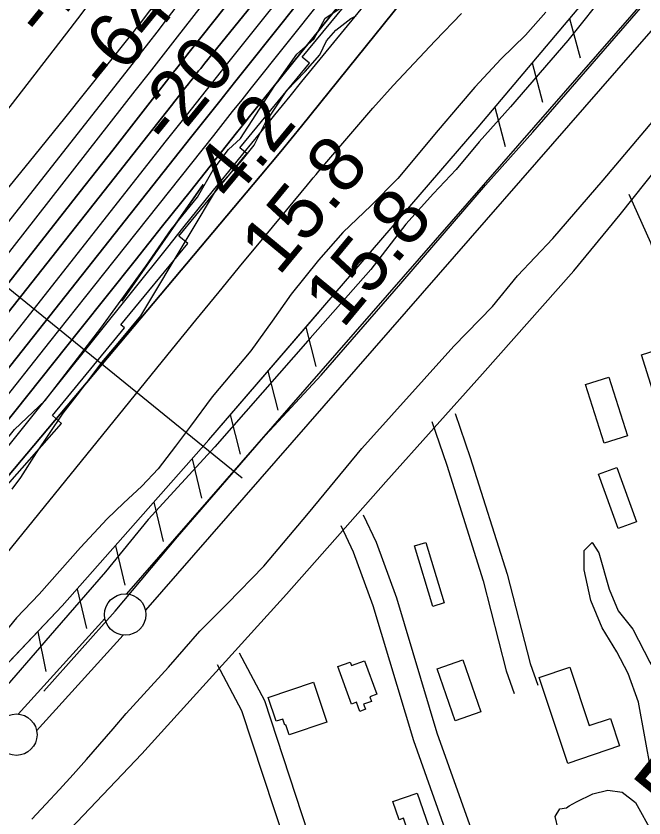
# Model space of a CAD drawing. Extents: x 3598634 to 3636690, y 517270 to 542944.
# Drawn here: x 3606822 to 3607580, y 527023 to 527991 of the extents above; entities that cross this region are included whole.
import ezdxf

# ---------------------------------------------------------------- set-up
doc = ezdxf.new("R2010")
doc.units = 0
for name, color, linetype in [('V-BLDG-OTLN', 7, 'Continuous'), ('V-FLOD-BASE', 7, 'Continuous'), ('V-LEVE-TOET', 7, 'Continuous'), ('V-RIVR-EDGE', 7, 'Continuous'), ('V-RIVR-RANG', 7, 'Continuous'), ('V-RIVR-RANG-IDEN', 7, 'Continuous'), ('V-ROAD-CNTR', 7, 'Continuous'), ('V-RRAP-FSHR', 7, 'Continuous'), ('V-RRAP-RVMT', 7, 'Continuous'), ('V-SITE-OTLN', 7, 'Continuous'), ('V-SITE-VEGE', 7, 'Continuous'), ('V-SURV-LINE', 7, 'Continuous'), ('V-TOPO-DPTH', 7, 'Continuous'), ('V-TOPO-MAJR', 7, 'Continuous'), ('V-TOPO-MINR', 7, 'Continuous'), ('V-TOPO-WATR', 7, 'Continuous')]:
    doc.layers.add(name, color=color, linetype=linetype)

msp = doc.modelspace()

# ---------------------------------------------------------------- linework, layer by layer
at = {"layer": 'V-BLDG-OTLN'}
for points in [[(3607608.44, 527483.26), (3607577.4, 527582.05), (3607609.27, 527592.06), (3607630.47, 527524.58), (3607648.45, 527530.23), (3607658.28, 527498.92)], [(3607532.17, 527475.31), (3607509.91, 527546.17), (3607538.03, 527555), (3607560.28, 527484.14)], [(3607549, 527372.49), (3607525.37, 527437.91), (3607547.77, 527446), (3607571.38, 527380.57)], [(3607316.83, 527355.45), (3607339.08, 527282.55), (3607325.35, 527278.35), (3607303.09, 527351.25)], [(3607352.18, 527140.39), (3607330.42, 527203.18), (3607361.53, 527213.96), (3607383.29, 527151.17)], [(3607242.91, 527212.71), (3607257.77, 527172.5), (3607249.11, 527169.3), (3607251.16, 527163.75), (3607241.82, 527160.3), (3607244.09, 527154.16), (3607237.22, 527151.62), (3607233.14, 527162.66), (3607227.29, 527160.5), (3607210.61, 527205.63), (3607225.7, 527211.21), (3607227.28, 527206.93)], [(3607490.66, 527204.91), (3607514.27, 527134.59), (3607539.78, 527143.16), (3607550.95, 527109.89), (3607488.43, 527088.9), (3607453.65, 527192.49)], [(3607197.27, 527138.65), (3607151.82, 527123.37), (3607147.77, 527135.44), (3607146.73, 527135.08), (3607144.27, 527142.39), (3607136.17, 527139.67), (3607126.51, 527168.43), (3607181.1, 527186.77)], [(3607296.44, 527003.96), (3607289.96, 527022.7), (3607284.78, 527020.91), (3607277.21, 527042.83), (3607306.59, 527052.99), (3607320.65, 527012.33)]]:
    msp.add_lwpolyline(points, close=True, dxfattribs=at)
at = {"layer": 'V-FLOD-BASE'}
msp.add_lwpolyline([(3606855.7, 527176.03), (3606941.64, 527272.59), (3607017.12, 527362.22), (3607123.33, 527485.19), (3607190.39, 527557.43), (3607286.82, 527667.9), (3607388.84, 527786.7), (3607446.13, 527850.62), (3607578.9, 528003.46), (3607669.73, 528108.37), (3607782.23, 528238.98), (3607843.73, 528310.55), (3607962.49, 528439.75), (3608057.53, 528550.91), (3608164.44, 528673.19)], dxfattribs=at)
at = {"layer": 'V-LEVE-TOET'}
for points in [[(3606955.22, 527149.28), (3607006.22, 527204.85), (3607043.95, 527248.62), (3607077.48, 527281.96), (3607121.48, 527327.1), (3607175.29, 527391.02), (3607239.59, 527468.84), (3607350.68, 527592.5), (3607397.48, 527640.42), (3607427.53, 527677.25), (3607470.15, 527722.4), (3607530.94, 527792.57), (3607649.04, 527932.22), (3607698.65, 527989.19), (3607732.88, 528028.09), (3607773.39, 528069.07), (3607824.39, 528123.95), (3607943.88, 528262.9), (3607985.12, 528312.93), (3608038.21, 528369.19), (3608107.38, 528449.09), (3608214.33, 528584.59)], [(3607601.45, 528098.81), (3607564.42, 528056.43), (3607537.86, 528023.77), (3607488.23, 527961.23), (3607419.06, 527881.34), (3607381.33, 527838.96), (3607353.37, 527805.61), (3607326.13, 527776.44), (3607292.6, 527739.62), (3607250.65, 527684.72), (3607177.29, 527602.05), (3607062, 527470.74), (3606981.66, 527383.21), (3606929.94, 527319.98), (3606868.45, 527249.12), (3606792.98, 527162.28)], [(3606841.13, 527021.7), (3606857.89, 527039.51), (3606874.49, 527057.46), (3606890.95, 527075.55), (3606907.25, 527093.78), (3606923.39, 527112.15), (3606939.39, 527130.65), (3606955.22, 527149.28)]]:
    msp.add_lwpolyline(points, dxfattribs=at)
at = {"layer": 'V-RIVR-EDGE'}
msp.add_lwpolyline([(3606385.08, 527012.73), (3606424.22, 527060.66), (3606468.16, 527106.78), (3606519.32, 527158.88), (3606583.15, 527239.16), (3606635.48, 527280.46), (3606669.18, 527312.19), (3606717.95, 527373.3), (3606760.69, 527417.62), (3606820.3, 527491.92), (3606857.01, 527526.64), (3606924.46, 527614.12), (3606978.68, 527689.03), (3607009.4, 527733.38), (3607041.32, 527772.32), (3607060.01, 527805.29), (3607078.68, 527829.86), (3607093.12, 527843.03), (3607134.7, 527907.16), (3607161.21, 527944.92), (3607181.66, 527962.88), (3607195.53, 527988.06), (3607223.8, 528007.2)], dxfattribs=at)
at = {"layer": 'V-RIVR-RANG'}
msp.add_line((3607095.03, 527433.21), (3606411.47, 527987.41), dxfattribs=at)
at = {"layer": 'V-ROAD-CNTR'}
for points in [[(3606832.74, 526952.04), (3606973.78, 527100.25), (3607148.85, 527293.05), (3607268.52, 527428.83), (3607385.54, 527558.82), (3607495.8, 527683.47), (3607551.78, 527751.4), (3607615.95, 527832.21), (3607705.6, 527929.28), (3607806.92, 528046.9), (3607941.58, 528200.24), (3608081.92, 528357.71), (3608279.14, 528592.45), (3608364.49, 528689.31), (3608525.01, 528869.35), (3608605.48, 528959.83), (3608701.5, 529074.46), (3608833.11, 529225.37), (3608919, 529316.13), (3609050.53, 529472.93), (3609139.7, 529575.2), (3609208.82, 529647.87)], [(3607562.19, 527775.64), (3607588.24, 527717.38), (3607620.73, 527622.48), (3607658.7, 527506.62), (3607682.56, 527422.83), (3607697.24, 527364.83)], [(3607352.47, 527511.19), (3607370.65, 527458.16), (3607415.13, 527317.41), (3607442.77, 527209.52), (3607452.08, 527183.19)], [(3607324.09, 527501.46), (3607342.16, 527448.78), (3607386.27, 527309.16), (3607414.04, 527200.78), (3607423.79, 527173.19)], [(3607241.26, 527388.94), (3607256.87, 527356.01), (3607281.48, 527288.81), (3607330.34, 527125.9), (3607388.35, 526963.43), (3607443.89, 526808.44), (3607517.37, 526584.85), (3607555.54, 526475.33)], [(3607214.15, 527376.09), (3607229.17, 527344.4), (3607253, 527279.34), (3607301.83, 527116.54), (3607360.1, 526953.33), (3607415.51, 526798.69), (3607488.95, 526575.23), (3607527.21, 526465.46)], [(3607091.49, 527222.32), (3607122.11, 527164.67), (3607174.48, 527005.01), (3607240.61, 526819.36), (3607316.84, 526578.25)], [(3607064.99, 527208.25), (3607094.4, 527152.87), (3607146.09, 526995.3), (3607212.16, 526809.81), (3607288.24, 526569.21)]]:
    msp.add_lwpolyline(points, dxfattribs=at)
at = {"layer": 'V-RRAP-FSHR'}
for p, q in [((3607490.61, 527987.64), (3607503.12, 527940.44)), ((3607445.47, 527934.14), (3607457.98, 527886.94)), ((3607400.33, 527880.64), (3607412.84, 527833.44)), ((3607172.01, 527615.37), (3607184.01, 527568.04)), ((3607126.3, 527562.36), (3607138.3, 527515.02)), ((3607080.58, 527509.35), (3607092.58, 527462.02)), ((3607034.61, 527456.56), (3607046.08, 527409.1)), ((3606988.3, 527404.07), (3606999.77, 527356.6)), ((3606942, 527351.57), (3606953.47, 527304.1)), ((3606895.7, 527299.07), (3606907.17, 527251.61)), ((3606848.2, 527247.66), (3606857.89, 527199.8))]:
    msp.add_line(p, q, dxfattribs=at)
for points in [[(3605375.17, 525433.75), (3605455.96, 525580.5), (3605630.73, 525877.61), (3605746.79, 526080.34), (3605800.63, 526159.05), (3605867.26, 526231.59), (3605948.36, 526309.64), (3606191.9, 526556.48), (3606564.79, 526949.58), (3606877.87, 527278.87), (3607054.81, 527479.47), (3607380.2, 527856.78), (3607669.24, 528199.37), (3608066.46, 528644.95), (3608475.62, 529114.73), (3608696.83, 529377), (3608831.89, 529536.02), (3608922.79, 529648.8), (3609014.71, 529727.85), (3609124.19, 529832.05), (3609276.1, 529976.27)], [(3607360.21, 527833.61), (3607380.2, 527856.78), (3607669.24, 528199.37), (3607973.92, 528541.14)], [(3607003.41, 527723.54), (3607048.16, 527787.61), (3606949.63, 527646.88)], [(3606786.83, 527183.11), (3606877.87, 527278.87), (3607054.81, 527479.47), (3607188.41, 527634.39)]]:
    msp.add_lwpolyline(points, dxfattribs=at)
at = {"layer": 'V-RRAP-RVMT'}
for p, q in [((3607167.77, 527941.26), (3607244.36, 528034.36)), ((3607176.4, 527934.07), (3607167.77, 527941.26)), ((3607092.23, 527831.82), (3607176.4, 527934.07)), ((3607018.62, 527725.12), (3607100.66, 527824.82)), ((3607100.66, 527824.82), (3607092.23, 527831.82)), ((3607029.48, 527716.11), (3607018.62, 527725.12)), ((3606948.74, 527618.08), (3607029.48, 527716.11)), ((3606865.89, 527508.69), (3606952.86, 527614.68)), ((3606952.86, 527614.68), (3606948.74, 527618.08)), ((3606876.94, 527498.94), (3606865.89, 527508.69)), ((3606770.89, 527378.98), (3606876.94, 527498.94))]:
    msp.add_line(p, q, dxfattribs=at)
at = {"layer": 'V-SITE-OTLN'}
msp.add_lwpolyline([(3607483.89, 526978.77), (3607472.98, 527024.73), (3607478.56, 527034.21), (3607486.88, 527035.37), (3607490.06, 527037.73), (3607498.78, 527042.45), (3607518.61, 527052.27), (3607536.84, 527056.55), (3607553.85, 527054.11), (3607570.03, 527041.78), (3607611.31, 526967.6)], dxfattribs=at)
at = {"layer": 'V-SITE-VEGE'}
for points in [[(3607461.87, 527995.44), (3607437.41, 527967.65), (3607408.08, 527939.18), (3607375.94, 527905.14), (3607357.08, 527882.91), (3607331.92, 527853.03), (3607283, 527794.67), (3607250.87, 527762.02), (3607216.65, 527729.39), (3607187.3, 527696.04), (3607154.45, 527655.04), (3607131.38, 527622.37), (3607105.51, 527586.93), (3607058.69, 527531.34), (3607032.82, 527495.9), (3607014.64, 527471.57), (3606993.67, 527444.47), (3606974.11, 527423.63), (3606951.76, 527402.8), (3606932.21, 527384.05), (3606900.07, 527349.32), (3606849.77, 527293.05), (3606822.52, 527264.57), (3606805.05, 527243.03)], [(3606817.39, 527419.9), (3606827.88, 527433.8), (3606846.77, 527463.69), (3606861.46, 527485.94), (3606878.94, 527511.66), (3606895.72, 527533.2), (3606907.6, 527548.49), (3606925.78, 527572.81), (3606947.44, 527598.52), (3606972.6, 527629.09), (3607029.98, 527724.35), (3607066.37, 527785.53), (3607084.54, 527804.98), (3607095.02, 527816.79), (3607109.7, 527834.86), (3607122.3, 527860.59), (3607148.89, 527900.91), (3607171.24, 527923.83), (3607188.71, 527943.98), (3607197.11, 527960.67), (3607208.29, 527973.87), (3607226.44, 527987.75), (3607232.72, 527991.21)], [(3607634.61, 526942), (3607601.69, 527030), (3607589.21, 527079.13), (3607573.56, 527162.94), (3607561.3, 527197.31), (3607547.64, 527223.44), (3607529.87, 527252.33), (3607516.23, 527285.33), (3607508.1, 527322.43), (3607508.16, 527345.78), (3607517.8, 527355.36), (3607526.01, 527342.98), (3607538.24, 527299), (3607549.16, 527272.87), (3607566.95, 527250.85), (3607587.43, 527210.97), (3607609.3, 527173.82)]]:
    msp.add_lwpolyline(points, dxfattribs=at)
at = {"layer": 'V-SURV-LINE'}
for points in [[(3606955.75, 527293.45), (3607820.09, 528283.52)], [(3607842.68, 528263.79), (3606978.34, 527273.71)], [(3606824.71, 527148.43), (3606929.37, 527263.81)], [(3606951.58, 527243.64), (3606846.92, 527128.27)]]:
    msp.add_lwpolyline(points, dxfattribs=at)
for centre in [(3606953.91, 527268.53), (3606822.39, 527123.55)]:
    msp.add_circle(centre, 25, dxfattribs=at)
at = {"layer": 'V-TOPO-DPTH'}
for points in [[(3606235.18, 526930.94), (3606440.16, 527167.58), (3606463.9, 527195.37), (3606487.39, 527223.36), (3606510.5, 527251.67), (3606533.36, 527280.19), (3607009.74, 527882.83), (3607013.98, 527888.22), (3607018.22, 527893.6), (3607022.44, 527899), (3607026.65, 527904.41), (3607030.17, 527908.93), (3607032.63, 527912.07), (3607035.1, 527915.21), (3607037.58, 527918.33), (3607040.07, 527921.45), (3607042.58, 527924.56), (3607045.08, 527927.67), (3607047.59, 527930.77), (3607050.11, 527933.87), (3607754.67, 528800.45)], [(3607754.67, 528800.45), (3607050.11, 527933.87), (3607047.59, 527930.77), (3607045.08, 527927.67), (3607042.58, 527924.56), (3607040.07, 527921.45), (3607037.58, 527918.33), (3607035.1, 527915.21), (3607032.63, 527912.07), (3607030.17, 527908.93), (3607026.65, 527904.41), (3607022.44, 527899), (3607018.22, 527893.6), (3607013.98, 527888.22), (3607009.74, 527882.83), (3606533.36, 527280.19), (3606510.5, 527251.67), (3606487.39, 527223.36), (3606463.9, 527195.37), (3606440.16, 527167.58), (3606235.18, 526930.94)], [(3607814.37, 528747.26), (3607476.38, 528331.36), (3607413.2, 528253.47), (3607350.13, 528175.51), (3607287.2, 528097.42), (3607224.37, 528019.26), (3607109.36, 527875.91), (3607104.12, 527869.36), (3607098.87, 527862.81), (3607093.64, 527856.25), (3607088.41, 527849.68), (3607032.32, 527779.24), (3606999.04, 527737.46), (3606965.76, 527695.69), (3606932.46, 527653.92), (3606899.15, 527612.17), (3606584.6, 527217.93), (3606568.38, 527197.75), (3606552.07, 527177.64), (3606535.61, 527157.65), (3606519.06, 527137.74), (3606362.89, 526951.25)], [(3606362.89, 526951.25), (3606519.06, 527137.74), (3606535.61, 527157.65), (3606552.07, 527177.64), (3606568.38, 527197.75), (3606584.6, 527217.93), (3606899.15, 527612.17), (3606932.46, 527653.92), (3606965.76, 527695.69), (3606999.04, 527737.46), (3607032.32, 527779.24), (3607088.41, 527849.68), (3607093.64, 527856.25), (3607098.87, 527862.81), (3607104.12, 527869.36), (3607109.36, 527875.91), (3607224.37, 528019.26), (3607287.2, 528097.42), (3607350.13, 528175.51), (3607413.2, 528253.47), (3607476.38, 528331.36), (3607814.37, 528747.26)], [(3606352.65, 527134.05), (3606432.96, 527226.81), (3606442.27, 527237.7), (3606451.49, 527248.67), (3606460.57, 527259.75), (3606469.55, 527270.92), (3606564.21, 527390.03), (3606620.38, 527460.85), (3606676.47, 527531.75), (3606732.42, 527602.76), (3606788.28, 527673.84), (3606965.92, 527900.34), (3606983.01, 527922.15), (3607000.1, 527943.97), (3607017.16, 527965.79), (3607034.22, 527987.63), (3607564.05, 528666.29)], [(3606352.65, 527134.05), (3606432.96, 527226.81), (3606442.27, 527237.7), (3606451.49, 527248.67), (3606460.57, 527259.75), (3606469.55, 527270.92), (3606564.21, 527390.03), (3606620.38, 527460.85), (3606676.47, 527531.75), (3606732.42, 527602.76), (3606788.28, 527673.84), (3606965.92, 527900.34), (3606983.01, 527922.15), (3607000.1, 527943.97), (3607017.16, 527965.79), (3607034.22, 527987.63), (3607564.05, 528666.29)], [(3606293.98, 527032.61), (3606436.56, 527197.28), (3606453.06, 527216.6), (3606469.39, 527236.05), (3606485.46, 527255.72), (3606501.37, 527275.53), (3606780.95, 527628.46), (3606820.53, 527678.53), (3606860.06, 527728.65), (3606899.49, 527778.85), (3606938.85, 527829.1), (3607003.86, 527912.26), (3607010.68, 527920.96), (3607017.51, 527929.66), (3607024.37, 527938.33), (3607031.23, 527947), (3607206.79, 528168.11), (3607299.76, 528284.94), (3607392.89, 528401.63), (3607486.28, 528518.12), (3607579.84, 528634.48)], [(3607579.84, 528634.48), (3607486.28, 528518.12), (3607392.89, 528401.63), (3607299.76, 528284.94), (3607206.79, 528168.11), (3607031.23, 527947), (3607024.37, 527938.33), (3607017.51, 527929.66), (3607010.68, 527920.96), (3607003.86, 527912.26), (3606938.85, 527829.1), (3606899.49, 527778.85), (3606860.06, 527728.65), (3606820.53, 527678.53), (3606780.95, 527628.46), (3606501.37, 527275.53), (3606485.46, 527255.72), (3606469.39, 527236.05), (3606453.06, 527216.6), (3606436.56, 527197.28), (3606293.98, 527032.61)], [(3607641.8, 528607.36), (3607607.02, 528563.85), (3607103.37, 527932.64), (3607085.66, 527910.42), (3607067.98, 527888.19), (3607050.31, 527865.94), (3607032.67, 527843.68), (3606690.95, 527412), (3606662.81, 527376.46), (3606634.65, 527340.93), (3606606.48, 527305.42), (3606578.3, 527269.91), (3606530.98, 527210.33), (3606526.43, 527204.64), (3606521.84, 527198.97), (3606517.21, 527193.33), (3606512.55, 527187.72), (3606479.5, 527148.26), (3606458.15, 527123.06), (3606436.61, 527098.03), (3606414.78, 527073.25), (3606392.75, 527048.64)], [(3606392.75, 527048.64), (3606414.78, 527073.25), (3606436.61, 527098.03), (3606458.15, 527123.06), (3606479.5, 527148.26), (3606512.55, 527187.72), (3606517.21, 527193.33), (3606521.84, 527198.97), (3606526.43, 527204.64), (3606530.98, 527210.33), (3606578.3, 527269.91), (3606606.48, 527305.42), (3606634.65, 527340.93), (3606662.81, 527376.46), (3606690.95, 527412), (3607032.67, 527843.68), (3607050.31, 527865.94), (3607067.98, 527888.19), (3607085.66, 527910.42), (3607103.37, 527932.64), (3607607.02, 528563.85), (3607641.8, 528607.36)], [(3607764.9, 528600.29), (3607732.26, 528559.79), (3607699.63, 528519.29), (3607166.62, 527857.79), (3607154.29, 527842.59), (3607141.91, 527827.45), (3607129.43, 527812.38), (3607116.88, 527797.36), (3606811.89, 527434.58), (3606773.29, 527388.47), (3606734.82, 527342.26), (3606696.54, 527295.88), (3606658.4, 527249.39), (3606638.3, 527224.8), (3606610.24, 527190.58), (3606582.11, 527156.42), (3606553.85, 527122.36), (3606525.52, 527088.37), (3606200.61, 526699.88)]]:
    msp.add_lwpolyline(points, dxfattribs=at)
at = {"layer": 'V-TOPO-MAJR'}
msp.add_lwpolyline([(3606405.55, 527228.97), (3606411.14, 527235.28), (3606429.37, 527256.33), (3606431.48, 527258.8), (3606433.58, 527261.3), (3606435.65, 527263.81), (3606437.69, 527266.35), (3606459.78, 527294.05), (3606472.84, 527310.46), (3606485.88, 527326.89), (3606498.88, 527343.34), (3606511.86, 527359.82), (3606962.37, 527932.51), (3606972.47, 527945.43), (3606982.53, 527958.39), (3606992.52, 527971.4), (3607002.47, 527984.45), (3607125.54, 528146.92), (3607195.87, 528242.01), (3607264.71, 528338.14), (3607331.33, 528435.82), (3607396.46, 528534.54), (3607595.72, 528844.22)], dxfattribs=at)
at = {"layer": 'V-TOPO-MINR'}
for points in [[(3606207.91, 526878.07), (3606462.08, 527163.46), (3606483.18, 527187.43), (3606504.1, 527211.56), (3606524.74, 527235.92), (3606545.2, 527260.44), (3606565.43, 527285.15), (3606585.55, 527309.94), (3606605.5, 527334.88), (3606625.34, 527359.9), (3607003.66, 527840.43), (3607027.75, 527870.94), (3607051.88, 527901.42), (3607076.08, 527931.84), (3607100.33, 527962.22), (3607213.73, 528103.95), (3607294.8, 528205.09), (3607376, 528306.14), (3607457.37, 528407.04), (3607538.86, 528507.85), (3607788.1, 528815.6)], [(3606235.18, 526930.94), (3606440.16, 527167.58), (3606463.9, 527195.37), (3606487.39, 527223.36), (3606510.5, 527251.67), (3606533.36, 527280.19), (3607009.74, 527882.83), (3607013.98, 527888.22), (3607018.22, 527893.6), (3607022.44, 527899), (3607026.65, 527904.41), (3607030.17, 527908.93), (3607032.63, 527912.07), (3607035.1, 527915.21), (3607037.58, 527918.33), (3607040.07, 527921.45), (3607042.58, 527924.56), (3607045.08, 527927.67), (3607047.59, 527930.77), (3607050.11, 527933.87), (3607754.67, 528800.45)], [(3606284.85, 526829.18), (3606522.3, 527112.8), (3606544.8, 527139.84), (3606567.19, 527166.97), (3606589.4, 527194.24), (3606611.51, 527221.6), (3607005.16, 527711.94), (3607023.55, 527734.81), (3607041.96, 527757.66), (3607060.42, 527780.47), (3607078.9, 527803.26), (3607097.42, 527826.02), (3607115.94, 527848.78), (3607134.49, 527871.52), (3607153.05, 527894.25), (3607167.28, 527911.67), (3607192.96, 527943.1), (3607218.63, 527974.54), (3607244.28, 528005.99), (3607269.93, 528037.45), (3607833.18, 528728.44)], [(3606352.65, 527134.05), (3606432.96, 527226.81), (3606442.27, 527237.7), (3606451.49, 527248.67), (3606460.57, 527259.75), (3606469.55, 527270.92), (3606564.21, 527390.03), (3606620.38, 527460.85), (3606676.47, 527531.75), (3606732.42, 527602.76), (3606788.28, 527673.84), (3606965.92, 527900.34), (3606983.01, 527922.15), (3607000.1, 527943.97), (3607017.16, 527965.79), (3607034.22, 527987.63), (3607564.05, 528666.29)], [(3606293.98, 527032.61), (3606436.56, 527197.28), (3606453.06, 527216.6), (3606469.39, 527236.05), (3606485.46, 527255.72), (3606501.37, 527275.53), (3606780.95, 527628.46), (3606820.53, 527678.53), (3606860.06, 527728.65), (3606899.49, 527778.85), (3606938.85, 527829.1), (3607003.86, 527912.26), (3607010.68, 527920.96), (3607017.51, 527929.66), (3607024.37, 527938.33), (3607031.23, 527947), (3607206.79, 528168.11), (3607299.76, 528284.94), (3607392.89, 528401.63), (3607486.28, 528518.12), (3607579.84, 528634.48)], [(3606392.75, 527048.64), (3606414.78, 527073.25), (3606436.61, 527098.03), (3606458.15, 527123.06), (3606479.5, 527148.26), (3606512.55, 527187.72), (3606517.21, 527193.33), (3606521.84, 527198.97), (3606526.43, 527204.64), (3606530.98, 527210.33), (3606578.3, 527269.91), (3606606.48, 527305.42), (3606634.65, 527340.93), (3606662.81, 527376.46), (3606690.95, 527412), (3607032.67, 527843.68), (3607050.31, 527865.94), (3607067.98, 527888.19), (3607085.66, 527910.42), (3607103.37, 527932.64), (3607607.02, 528563.85), (3607641.8, 528607.36)], [(3606200.61, 526699.88), (3606525.52, 527088.37), (3606553.85, 527122.36), (3606582.11, 527156.42), (3606610.24, 527190.58), (3606638.3, 527224.8), (3606658.4, 527249.39), (3606696.54, 527295.88), (3606734.82, 527342.26), (3606773.29, 527388.47), (3606811.89, 527434.58), (3607116.88, 527797.36), (3607129.43, 527812.38), (3607141.91, 527827.45), (3607154.29, 527842.59), (3607166.62, 527857.79), (3607699.63, 528519.29), (3607732.26, 528559.79), (3607764.9, 528600.29)], [(3606387.42, 527010.31), (3606431.61, 527062.18), (3606515.8, 527162.73), (3606526.41, 527175.49), (3606536.95, 527188.31), (3606547.39, 527201.2), (3606557.78, 527214.14), (3606667.43, 527351.91), (3606732.58, 527433.79), (3606797.71, 527515.68), (3606862.82, 527597.59), (3606927.9, 527679.52), (3607060.7, 527846.72), (3607072.1, 527861.08), (3607083.52, 527875.42), (3607094.95, 527889.76), (3607106.38, 527904.09), (3607573.82, 528489.28), (3607616.82, 528543.03), (3607659.88, 528596.74)], [(3606365.75, 527325.08), (3606456.98, 527431.83), (3606506.41, 527490.51), (3606555.26, 527549.65), (3606603.27, 527609.48), (3606650.7, 527669.78), (3606887.59, 527975.39), (3606901.81, 527994.19), (3606915.74, 528013.2), (3606929.23, 528032.52), (3606942.42, 528052.06), (3607041.19, 528202.03), (3607074.46, 528253.65), (3607107.05, 528305.7), (3607138.59, 528358.37), (3607169.45, 528411.47), (3607199.87, 528464.84), (3607230.39, 528518.15), (3607261.08, 528571.37)], [(3606407.59, 527312.29), (3606425.32, 527332.32), (3606708.39, 527660.05), (3606752.17, 527711.33), (3606795.57, 527762.93), (3606838.38, 527815.03), (3606880.8, 527867.44), (3606958.78, 527964.94), (3606961.9, 527968.86), (3606964.99, 527972.81), (3606968.06, 527976.77), (3606971.1, 527980.76), (3607008.63, 528030.32)], [(3605900.57, 526267.74), (3606599.76, 527084.87), (3606615.44, 527103.34), (3606631.02, 527121.89), (3606646.47, 527140.55), (3606661.81, 527159.3), (3607010.95, 527589.06), (3607039.1, 527623.6), (3607067.31, 527658.08), (3607095.62, 527692.48), (3607124, 527726.83), (3607174.06, 527787.23), (3607177.47, 527791.33), (3607180.89, 527795.41), (3607184.33, 527799.49), (3607187.78, 527803.55), (3607228.81, 527851.61), (3607253.04, 527879.46), (3607277.61, 527907), (3607302.69, 527934.08), (3607328.11, 527960.84), (3607359.89, 527993.67)]]:
    msp.add_lwpolyline(points, dxfattribs=at)
at = {"layer": 'V-TOPO-WATR'}
msp.add_lwpolyline([(3606362.89, 526951.25), (3606519.06, 527137.74), (3606535.61, 527157.65), (3606552.07, 527177.64), (3606568.38, 527197.75), (3606584.6, 527217.93), (3606899.15, 527612.17), (3606932.46, 527653.92), (3606965.76, 527695.69), (3606999.04, 527737.46), (3607032.32, 527779.24), (3607088.41, 527849.68), (3607093.64, 527856.25), (3607098.87, 527862.81), (3607104.12, 527869.36), (3607109.36, 527875.91), (3607224.37, 528019.26), (3607287.2, 528097.42), (3607350.13, 528175.51), (3607413.2, 528253.47), (3607476.38, 528331.36), (3607814.37, 528747.26)], dxfattribs=at)

# ---------------------------------------------------------------- texts
at = {"layer": 'V-RIVR-RANG'}
for s, rotation, p in [('-79', 50.73342, (3606856.22, 527960.55)), ('-64', 50.73342, (3606933.82, 527897.47)), ('-20', 50.73342, (3607008.41, 527830.72)), ('4.2', 50.44833, (3607083.24, 527764.93)), ('15.8', 50.44833, (3607139.34, 527675.82)), ('15.8', 50.44833, (3607216.6, 527612.33))]:
    msp.add_text(s, height=67, rotation=rotation, dxfattribs=at).set_placement(p)
at = {"layer": 'V-RIVR-RANG-IDEN'}
msp.add_text('D-050', height=83, rotation=320.82433, dxfattribs=at).set_placement((3607561.46, 527075.86))

doc.saveas('drawing.dxf')
